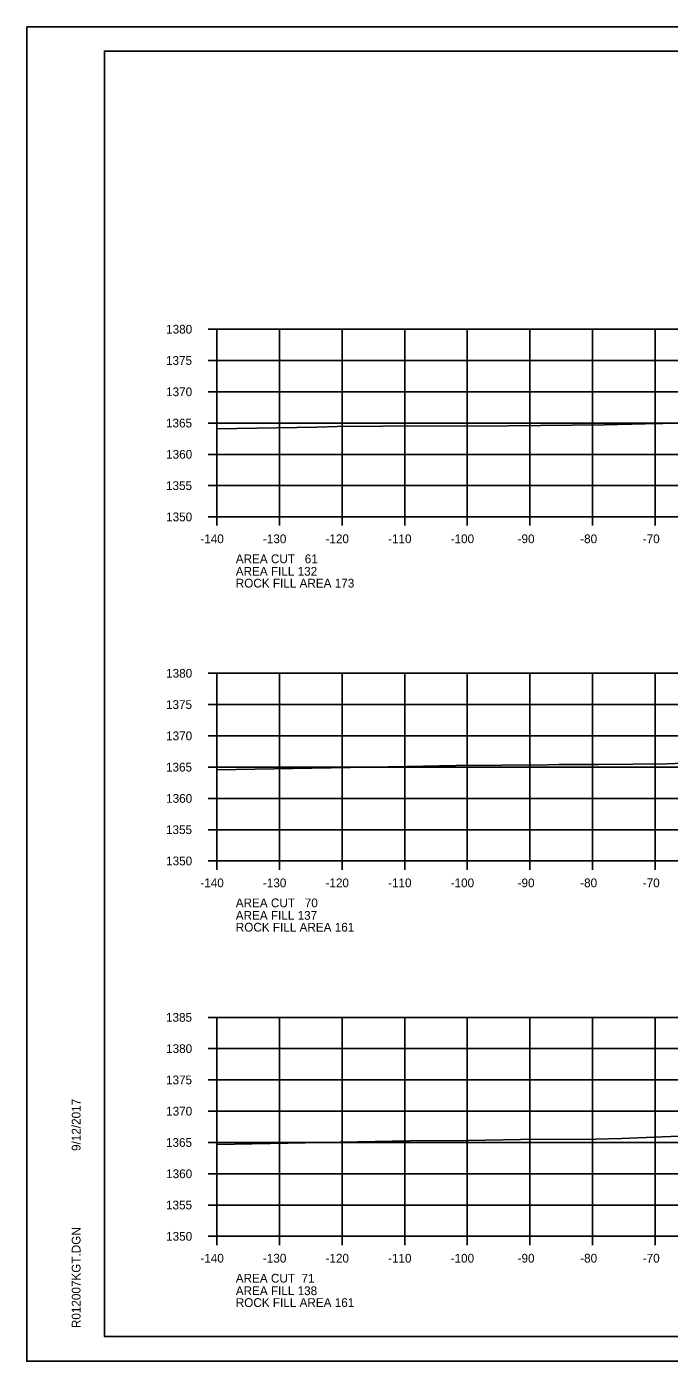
# Model space of a CAD drawing. Extents: x 1374311 to 1383814, y 384102 to 406278.
# Drawn here: x 1381458.2 to 1381560.9, y 389444.7 to 389658 of the extents above; entities that cross this region are included whole.
import ezdxf

# ---------------------------------------------------------------- set-up
doc = ezdxf.new("R2010")
doc.units = 0
for name, color, linetype in [('R_Axis', 7, 'Continuous'), ('R_Axis Annot', 7, 'Continuous'), ('R_Border', 7, 'Continuous'), ('R_Exist Surface', 7, 'Continuous'), ('R_Grid', 7, 'Continuous'), ('R_No Plot', 7, 'Continuous')]:
    doc.layers.add(name, color=color, linetype=linetype)

msp = doc.modelspace()

# ---------------------------------------------------------------- linework, layer by layer
at = {"layer": 'R_Axis'}
for p, q in [((1381487.26, 389609.69), (1381488.66, 389609.69)), ((1381488.66, 389579.69), (1381488.66, 389609.69)), ((1381487.26, 389604.69), (1381488.66, 389604.69)), ((1381487.26, 389599.69), (1381488.66, 389599.69)), ((1381487.26, 389594.69), (1381488.66, 389594.69)), ((1381487.26, 389589.69), (1381488.66, 389589.69)), ((1381487.26, 389584.69), (1381488.66, 389584.69)), ((1381487.26, 389579.69), (1381488.66, 389579.69)), ((1381488.66, 389579.69), (1381768.66, 389579.69)), ((1381488.66, 389578.29), (1381488.66, 389579.69)), ((1381498.66, 389578.29), (1381498.66, 389579.69)), ((1381508.66, 389578.29), (1381508.66, 389579.69)), ((1381518.66, 389578.29), (1381518.66, 389579.69)), ((1381528.66, 389578.29), (1381528.66, 389579.69)), ((1381538.66, 389578.29), (1381538.66, 389579.69)), ((1381548.66, 389578.29), (1381548.66, 389579.69)), ((1381558.66, 389578.29), (1381558.66, 389579.69)), ((1381487.26, 389554.69), (1381488.66, 389554.69)), ((1381488.66, 389524.69), (1381488.66, 389554.69)), ((1381487.26, 389549.69), (1381488.66, 389549.69)), ((1381487.26, 389544.69), (1381488.66, 389544.69)), ((1381487.26, 389539.69), (1381488.66, 389539.69)), ((1381487.26, 389534.69), (1381488.66, 389534.69)), ((1381487.26, 389529.69), (1381488.66, 389529.69)), ((1381487.26, 389524.69), (1381488.66, 389524.69)), ((1381488.66, 389524.69), (1381768.66, 389524.69)), ((1381488.66, 389523.29), (1381488.66, 389524.69)), ((1381498.66, 389523.29), (1381498.66, 389524.69)), ((1381508.66, 389523.29), (1381508.66, 389524.69)), ((1381518.66, 389523.29), (1381518.66, 389524.69)), ((1381528.66, 389523.29), (1381528.66, 389524.69)), ((1381538.66, 389523.29), (1381538.66, 389524.69)), ((1381548.66, 389523.29), (1381548.66, 389524.69)), ((1381558.66, 389523.29), (1381558.66, 389524.69)), ((1381487.26, 389499.69), (1381488.66, 389499.69)), ((1381488.66, 389464.69), (1381488.66, 389499.69)), ((1381487.26, 389494.69), (1381488.66, 389494.69)), ((1381487.26, 389489.69), (1381488.66, 389489.69)), ((1381487.26, 389484.69), (1381488.66, 389484.69)), ((1381487.26, 389479.69), (1381488.66, 389479.69)), ((1381487.26, 389474.69), (1381488.66, 389474.69)), ((1381487.26, 389469.69), (1381488.66, 389469.69)), ((1381487.26, 389464.69), (1381488.66, 389464.69)), ((1381488.66, 389464.69), (1381768.66, 389464.69)), ((1381488.66, 389463.29), (1381488.66, 389464.69)), ((1381498.66, 389463.29), (1381498.66, 389464.69)), ((1381508.66, 389463.29), (1381508.66, 389464.69)), ((1381518.66, 389463.29), (1381518.66, 389464.69)), ((1381528.66, 389463.29), (1381528.66, 389464.69)), ((1381538.66, 389463.29), (1381538.66, 389464.69)), ((1381548.66, 389463.29), (1381548.66, 389464.69)), ((1381558.66, 389463.29), (1381558.66, 389464.69))]:
    msp.add_line(p, q, dxfattribs=at)
at = {"layer": 'R_Border'}
for p, q in [((1381470.66, 389654.15), (1381786.84, 389654.15)), ((1381470.66, 389448.69), (1381470.66, 389654.15)), ((1381470.66, 389448.69), (1381470.66, 389448.69)), ((1381786.84, 389448.69), (1381470.66, 389448.69))]:
    msp.add_line(p, q, dxfattribs=at)
at = {"layer": 'R_Exist Surface'}
for points in [[(1381488.66, 389593.76), (1381504.61, 389594.06), (1381507.88, 389594.12), (1381515.14, 389594.19), (1381535.24, 389594.24), (1381550.51, 389594.43), (1381557.06, 389594.58), (1381576.68, 389594.94), (1381577.4, 389594.94), (1381580.56, 389595.01), (1381596.57, 389595.29), (1381599.8, 389595.35), (1381616.3, 389595.51), (1381623.73, 389595.65), (1381633.69, 389595.74), (1381645.34, 389595.87), (1381659.53, 389595.99), (1381664.62, 389596.06), (1381668.22, 389596.12), (1381693.97, 389596.46)], [(1381488.66, 389539.24), (1381519.04, 389539.8), (1381526.82, 389539.94), (1381541.56, 389540.06), (1381543.27, 389540.09), (1381549.69, 389540.13), (1381560.6, 389540.24), (1381573.59, 389540.74), (1381579.69, 389540.82), (1381595.22, 389540.96), (1381606.72, 389541.11), (1381615.42, 389541.2), (1381628.97, 389541.47), (1381644.63, 389541.79), (1381648.11, 389541.84), (1381649.09, 389541.85), (1381669.52, 389542.1), (1381672.73, 389542.14), (1381677.28, 389542.19), (1381693.45, 389542.38)], [(1381488.66, 389479.39), (1381502.78, 389479.65), (1381519.5, 389479.95), (1381528.78, 389480.03), (1381537.14, 389480.17), (1381549.2, 389480.24), (1381553.32, 389480.31), (1381566.4, 389480.84), (1381567.2, 389480.84), (1381571, 389480.9), (1381589.28, 389481.06), (1381593.82, 389481.12), (1381610.33, 389481.29), (1381618.31, 389481.45), (1381630.59, 389481.7), (1381639.83, 389481.87), (1381660.18, 389482.23), (1381661.98, 389482.26), (1381667.62, 389482.36), (1381684.19, 389482.56)]]:
    msp.add_lwpolyline(points, dxfattribs=at)
at = {"layer": 'R_Grid'}
for p, q in [((1381488.66, 389609.69), (1381768.66, 389609.69)), ((1381488.66, 389579.69), (1381488.66, 389609.69)), ((1381498.66, 389579.69), (1381498.66, 389609.69)), ((1381508.66, 389579.69), (1381508.66, 389609.69)), ((1381518.66, 389579.69), (1381518.66, 389609.69)), ((1381528.66, 389579.69), (1381528.66, 389609.69)), ((1381538.66, 389579.69), (1381538.66, 389609.69)), ((1381548.66, 389579.69), (1381548.66, 389609.69)), ((1381558.66, 389579.69), (1381558.66, 389609.69)), ((1381488.66, 389604.69), (1381768.66, 389604.69)), ((1381488.66, 389599.69), (1381768.66, 389599.69)), ((1381488.66, 389594.69), (1381768.66, 389594.69)), ((1381488.66, 389589.69), (1381768.66, 389589.69)), ((1381488.66, 389584.69), (1381768.66, 389584.69)), ((1381488.66, 389579.69), (1381768.66, 389579.69)), ((1381488.66, 389554.69), (1381768.66, 389554.69)), ((1381488.66, 389524.69), (1381488.66, 389554.69)), ((1381498.66, 389524.69), (1381498.66, 389554.69)), ((1381508.66, 389524.69), (1381508.66, 389554.69)), ((1381518.66, 389524.69), (1381518.66, 389554.69)), ((1381528.66, 389524.69), (1381528.66, 389554.69)), ((1381538.66, 389524.69), (1381538.66, 389554.69)), ((1381548.66, 389524.69), (1381548.66, 389554.69)), ((1381558.66, 389524.69), (1381558.66, 389554.69)), ((1381488.66, 389549.69), (1381768.66, 389549.69)), ((1381488.66, 389544.69), (1381768.66, 389544.69)), ((1381488.66, 389539.69), (1381768.66, 389539.69)), ((1381488.66, 389534.69), (1381768.66, 389534.69)), ((1381488.66, 389529.69), (1381768.66, 389529.69)), ((1381488.66, 389524.69), (1381768.66, 389524.69)), ((1381488.66, 389499.69), (1381768.66, 389499.69)), ((1381488.66, 389464.69), (1381488.66, 389499.69)), ((1381498.66, 389464.69), (1381498.66, 389499.69)), ((1381508.66, 389464.69), (1381508.66, 389499.69)), ((1381518.66, 389464.69), (1381518.66, 389499.69)), ((1381528.66, 389464.69), (1381528.66, 389499.69)), ((1381538.66, 389464.69), (1381538.66, 389499.69)), ((1381548.66, 389464.69), (1381548.66, 389499.69)), ((1381558.66, 389464.69), (1381558.66, 389499.69)), ((1381488.66, 389494.69), (1381768.66, 389494.69)), ((1381488.66, 389489.69), (1381768.66, 389489.69)), ((1381488.66, 389484.69), (1381768.66, 389484.69)), ((1381488.66, 389479.69), (1381768.66, 389479.69)), ((1381488.66, 389474.69), (1381768.66, 389474.69)), ((1381488.66, 389469.69), (1381768.66, 389469.69)), ((1381488.66, 389464.69), (1381768.66, 389464.69))]:
    msp.add_line(p, q, dxfattribs=at)
at = {"layer": 'R_No Plot'}
for p, q in [((1381458.26, 389658.05), (1381791.59, 389658.05)), ((1381458.26, 389444.72), (1381791.59, 389444.72))]:
    msp.add_line(p, q, dxfattribs=at)
for points in [[(1381458.25, 389658.05), (1381791.59, 389658.05), (1381791.59, 389444.71), (1381458.25, 389444.71)], [(1381704.58, 389654.15), (1381704.58, 389644.27), (1381740.31, 389644.27), (1381740.31, 389641.35), (1381763.51, 389641.35), (1381763.51, 389618.14), (1381786.84, 389618.14), (1381786.84, 389448.69), (1381470.66, 389448.69), (1381470.66, 389654.15)]]:
    msp.add_lwpolyline(points, close=True, dxfattribs=at)

# ---------------------------------------------------------------- texts
at = {"layer": 'R_Axis Annot'}
for s, p in [('1380', (1381480.53, 389608.99)), ('1375', (1381480.51, 389603.99)), ('1370', (1381480.53, 389598.99)), ('1365', (1381480.51, 389593.99)), ('1360', (1381480.53, 389588.99)), ('1355', (1381480.51, 389583.99)), ('1350', (1381480.53, 389578.99)), ('-140', (1381486, 389575.49)), ('-130', (1381496, 389575.49)), ('-120', (1381506, 389575.49)), ('-110', (1381516, 389575.49)), ('-100', (1381526, 389575.49)), ('-90', (1381536.7, 389575.49)), ('-80', (1381546.7, 389575.49)), ('-70', (1381556.7, 389575.49)), ('AREA CUT   61', (1381491.66, 389572.29)), ('AREA FILL 132', (1381491.66, 389570.29)), ('ROCK FILL AREA 173', (1381491.66, 389568.4)), ('1380', (1381480.53, 389553.99)), ('1375', (1381480.51, 389548.99)), ('1370', (1381480.53, 389543.99)), ('1365', (1381480.51, 389538.99)), ('1360', (1381480.53, 389533.99)), ('1355', (1381480.51, 389528.99)), ('1350', (1381480.53, 389523.99)), ('-140', (1381486, 389520.49)), ('-130', (1381496, 389520.49)), ('-120', (1381506, 389520.49)), ('-110', (1381516, 389520.49)), ('-100', (1381526, 389520.49)), ('-90', (1381536.7, 389520.49)), ('-80', (1381546.7, 389520.49)), ('-70', (1381556.7, 389520.49)), ('AREA CUT   70', (1381491.66, 389517.29)), ('AREA FILL 137', (1381491.66, 389515.29)), ('ROCK FILL AREA 161', (1381491.66, 389513.4)), ('1385', (1381480.51, 389498.99)), ('1380', (1381480.53, 389493.99)), ('1375', (1381480.51, 389488.99)), ('1370', (1381480.53, 389483.99)), ('1365', (1381480.51, 389478.99)), ('1360', (1381480.53, 389473.99)), ('1355', (1381480.51, 389468.99)), ('1350', (1381480.53, 389463.99)), ('-140', (1381486, 389460.49)), ('-130', (1381496, 389460.49)), ('-120', (1381506, 389460.49)), ('-110', (1381516, 389460.49)), ('-100', (1381526, 389460.49)), ('-90', (1381536.7, 389460.49)), ('-80', (1381546.7, 389460.49)), ('-70', (1381556.7, 389460.49)), ('AREA CUT  71', (1381491.66, 389457.29)), ('AREA FILL 138', (1381491.66, 389455.29)), ('ROCK FILL AREA 161', (1381491.66, 389453.4))]:
    msp.add_text(s, height=1.4, dxfattribs=at).set_placement(p)
at = {"layer": 'R_Border'}
for s, p in [('9/12/2017', (1381466.85, 389478.34)), ('R012007KGT.DGN', (1381466.85, 389450.02))]:
    msp.add_text(s, height=1.4, rotation=90, dxfattribs=at).set_placement(p)

doc.saveas('drawing.dxf')
